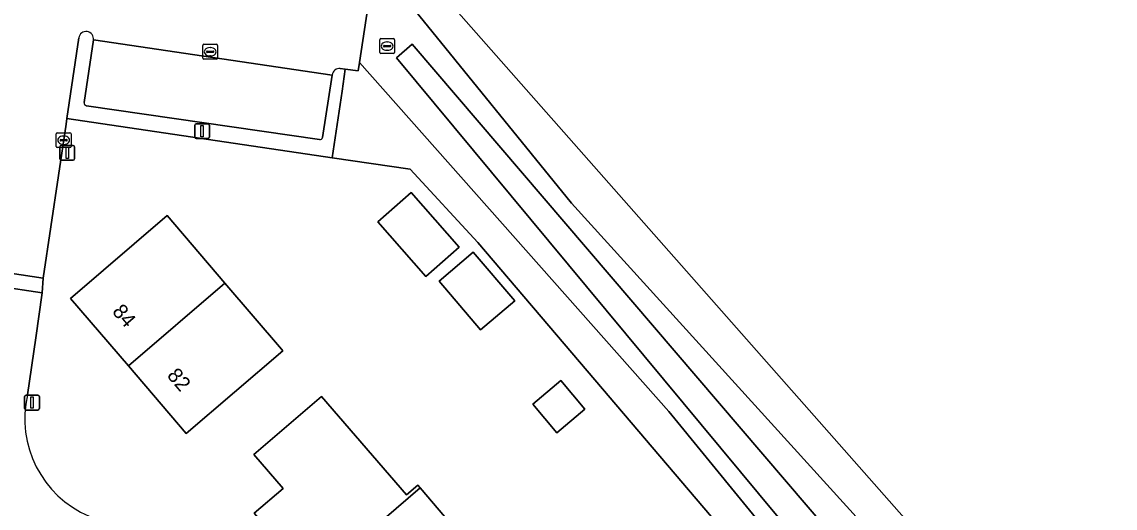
# Model space of a CAD drawing. Extents: x 164148 to 165261, y 382513 to 383432.
# Drawn here: x 164542.8 to 164616.4, y 383309.2 to 383341.8 of the extents above; entities that cross this region are included whole.
import ezdxf

# ---------------------------------------------------------------- set-up
doc = ezdxf.new("R2010")
doc.units = 0
for name, color, linetype in [('IMGEO_Erf', 7, 'Continuous'), ('IMGEO_Groenvoorziening', 7, 'Continuous'), ('IMGEO_Hek', 7, 'Continuous'), ('IMGEO_Kolk', 7, 'Continuous'), ('IMGEO_Lichtmast', 7, 'Continuous'), ('IMGEO_Oever', 7, 'Continuous'), ('IMGEO_Pand', 7, 'Continuous'), ('IMGEO_Pand_nummerreeks', 7, 'Continuous'), ('IMGEO_Parkeervlak_open', 7, 'Continuous'), ('IMGEO_Rijbaan_lokaal_open', 7, 'Continuous'), ('IMGEO_Rioolput', 7, 'Continuous'), ('IMGEO_Voetpad_open', 7, 'Continuous'), ('IMGEO_Waterloop', 7, 'Continuous')]:
    doc.layers.add(name, color=color, linetype=linetype)

msp = doc.modelspace()

# ---------------------------------------------------------------- linework, layer by layer
at = {"layer": 'IMGEO_Erf'}
msp.add_lwpolyline([(164601.938, 383293.634), (164580.845, 383318.389), (164573.491, 383327.02), (164568.932, 383331.938), (164563.693, 383332.71), (164545.833, 383335.341), (164545.779, 383334.975), (164544.24, 383324.617), (164544.174, 383323.62), (164543.739, 383320.602), (164543.186, 383316.778)], dxfattribs=at)
for points in [[(164568.998, 383330.379), (164572.226, 383326.701), (164569.981, 383324.73), (164566.752, 383328.408)], [(164553.862, 383314.182), (164549.971, 383318.713), (164546.067, 383323.258), (164552.575, 383328.82), (164556.467, 383324.278), (164560.269, 383319.839), (164560.358, 383319.735)], [(164573.672, 383321.134), (164570.88, 383324.412), (164573.173, 383326.364), (164575.964, 383323.086)], [(164577.176, 383316.143), (164579.06, 383317.731), (164580.677, 383315.812), (164578.793, 383314.224)], [(164566.222, 383299.749), (164562.332, 383304.282), (164558.441, 383308.814), (164560.383, 383310.481), (164558.414, 383312.774), (164562.969, 383316.671), (164568.685, 383310.059), (164569.447, 383310.707), (164569.603, 383310.523), (164575.452, 383303.652), (164570.113, 383299.108), (164568.162, 383301.401)]]:
    msp.add_lwpolyline(points, close=True, dxfattribs=at)
msp.add_arc((164550.138, 383315.173), 7.135, 166.99874, 246.82544, dxfattribs=at)
at = {"layer": 'IMGEO_Groenvoorziening'}
for points in [[(164848.313, 383017.362), (164784.146, 383095.866), (164702.351, 383195.051), (164664.499, 383237.968), (164566.122, 383349.332), (164565.67, 383345.599), (164566.484, 383345.487), (164566.305, 383344.311), (164569.232, 383342.658), (164579.791, 383329.652), (164603.14, 383303.958), (164617.977, 383286.766), (164648.404, 383251.254), (164673.485, 383220.184), (164709.708, 383176.739), (164710.441, 383175.86), (164752.593, 383124.39), (164776.716, 383094.655), (164796.852, 383070.221), (164805.188, 383059.841), (164822.836, 383038.617)], [(164546.635, 383340.766), (164545.833, 383335.341), (164563.693, 383332.71), (164564.346, 383337.178), (164564.564, 383338.667)], [(164547.003, 383336.429), (164547.627, 383340.624)], [(164669.707, 383215.37), (164653.254, 383235.189), (164619.657, 383274.842), (164606.03, 383291.593), (164586.345, 383315.663), (164565.515, 383339.104), (164565.432, 383338.555), (164564.564, 383338.667), (164564.346, 383337.178), (164563.693, 383332.71), (164568.932, 383331.938), (164573.491, 383327.02), (164580.845, 383318.389), (164601.938, 383293.634), (164670.853, 383212.753), (164643.541, 383216.874), (164639.25, 383217.382), (164639.122, 383216.472), (164666.489, 383212.417)], [(164563.687, 383338.267), (164563.034, 383334.076)], [(164564.564, 383338.667), (164564.226, 383338.71)], [(164562.838, 383333.927), (164547.15, 383336.206)]]:
    msp.add_lwpolyline(points, dxfattribs=at)
for centre, radius, start, end in [((164547.13, 383340.691), 0.501, 352.35991, 171.34755), ((164564.173, 383338.225), 0.488, 83.77277, 175.06028), ((164547.186, 383336.39), 0.188, 168.00336, 258.78181), ((164562.854, 383334.109), 0.183, 264.99247, 349.49202)]:
    msp.add_arc(centre, radius, start, end, dxfattribs=at)
at = {"layer": 'IMGEO_Hek'}
msp.add_lwpolyline([(164546.01, 383335.315), (164546.486, 383335.245), (164563.693, 383332.71), (164568.932, 383331.938), (164573.491, 383327.02), (164580.845, 383318.389), (164601.938, 383293.634), (164670.853, 383212.753), (164643.541, 383216.874), (164643.122, 383217.367), (164640.381, 383220.598), (164640.269, 383220.73)], dxfattribs=at)
at = {"layer": 'IMGEO_Kolk'}
for p, q in [((164554.977, 383339.404), (164554.977, 383340.256)), ((164555.052, 383340.33), (164555.904, 383340.33)), ((164555.236, 383339.824), (164555.236, 383339.836)), ((164555.674, 383339.787), (164555.276, 383339.787)), ((164555.279, 383339.873), (164555.677, 383339.873)), ((164555.465, 383340.11), (164555.49, 383340.11)), ((164555.72, 383339.836), (164555.72, 383339.824)), ((164555.978, 383340.256), (164555.978, 383339.404)), ((164555.904, 383339.33), (164555.052, 383339.33)), ((164555.488, 383339.55), (164555.463, 383339.55)), ((164545.116, 383333.462), (164545.116, 383334.314)), ((164545.191, 383334.388), (164546.043, 383334.388)), ((164545.375, 383333.882), (164545.375, 383333.894)), ((164545.813, 383333.845), (164545.415, 383333.845)), ((164545.418, 383333.931), (164545.816, 383333.931)), ((164545.604, 383334.168), (164545.629, 383334.168)), ((164545.859, 383333.894), (164545.859, 383333.882)), ((164546.117, 383334.314), (164546.117, 383333.462)), ((164546.043, 383333.388), (164545.191, 383333.388)), ((164545.627, 383333.608), (164545.602, 383333.608))]:
    msp.add_line(p, q, dxfattribs=at)
for points in [[(164554.977, 383339.404), (164554.977, 383340.256)], [(164555.052, 383340.33), (164555.904, 383340.33)], [(164555.978, 383340.256), (164555.978, 383339.404)], [(164555.904, 383339.33), (164555.052, 383339.33)], [(164545.116, 383333.462), (164545.116, 383334.314)], [(164545.191, 383334.388), (164546.043, 383334.388)], [(164546.117, 383334.314), (164546.117, 383333.462)], [(164546.043, 383333.388), (164545.191, 383333.388)]]:
    msp.add_lwpolyline(points, dxfattribs=at)
for centre, radius, start, end in [((164555.054, 383340.254), 0.0765, 91.55205, 178.44795), ((164555.054, 383340.254), 0.0765, 91.55205, 178.44795), ((164555.276, 383339.833), 0.0403, 85.87752, 175.75265), ((164555.273, 383339.823), 0.0366, 178.93798, 274.71019), ((164555.677, 383339.83), 0.043, 264.86636, 352.45326), ((164555.681, 383339.835), 0.0386, 1.73085, 96.63898), ((164555.902, 383340.254), 0.0765, 1.55205, 88.44795), ((164555.902, 383340.254), 0.0765, 1.55205, 88.44795), ((164555.054, 383339.406), 0.0765, 181.55205, 268.44795), ((164555.054, 383339.406), 0.0765, 181.55205, 268.44795), ((164555.902, 383339.406), 0.0765, 271.55205, 358.44795), ((164555.902, 383339.406), 0.0765, 271.55205, 358.44795), ((164545.193, 383334.312), 0.0765, 91.55205, 178.44795), ((164545.193, 383334.312), 0.0765, 91.55205, 178.44795), ((164545.415, 383333.891), 0.0403, 85.87752, 175.75265), ((164545.412, 383333.881), 0.0366, 178.93798, 274.71019), ((164545.816, 383333.888), 0.043, 264.86636, 352.45326), ((164545.82, 383333.893), 0.0386, 1.73085, 96.63898), ((164546.041, 383334.312), 0.0765, 1.55205, 88.44795), ((164546.041, 383334.312), 0.0765, 1.55205, 88.44795), ((164545.193, 383333.464), 0.0765, 181.55205, 268.44795), ((164545.193, 383333.464), 0.0765, 181.55205, 268.44795), ((164546.041, 383333.464), 0.0765, 271.55205, 358.44795), ((164546.041, 383333.464), 0.0765, 271.55205, 358.44795)]:
    msp.add_arc(centre, radius, start, end, dxfattribs=at)
for centre, major_axis, ratio, start_param, end_param in [((164555.464, 383339.83), (-0.387, 0.002), 0.722429, 4.712389, 7.853982), ((164555.489, 383339.83), (-0.39, 0.002), 0.717154, 1.570796, 4.712389), ((164545.603, 383333.888), (-0.387, 0.002), 0.722429, 4.712389, 7.853982), ((164545.628, 383333.888), (-0.39, 0.002), 0.717154, 1.570796, 4.712389)]:
    msp.add_ellipse(centre, major_axis=major_axis, ratio=ratio, start_param=start_param, end_param=end_param, dxfattribs=at)
at = {"layer": 'IMGEO_Lichtmast'}
for p, q in [((164554.435, 383334.098), (164554.435, 383334.898)), ((164554.435, 383334.898), (164554.435, 383334.098)), ((164554.535, 383334.998), (164555.325, 383334.998)), ((164555.325, 383334.998), (164554.535, 383334.998)), ((164555.425, 383334.898), (164555.425, 383334.098)), ((164555.425, 383334.098), (164555.425, 383334.898)), ((164555.325, 383333.998), (164554.535, 383333.998)), ((164554.535, 383333.998), (164555.325, 383333.998)), ((164545.364, 383332.639), (164545.364, 383333.439)), ((164545.364, 383333.439), (164545.364, 383332.639)), ((164545.464, 383333.539), (164546.254, 383333.539)), ((164546.254, 383333.539), (164545.464, 383333.539)), ((164546.354, 383333.439), (164546.354, 383332.639)), ((164546.354, 383332.639), (164546.354, 383333.439)), ((164546.254, 383332.539), (164545.464, 383332.539)), ((164545.464, 383332.539), (164546.254, 383332.539)), ((164542.992, 383315.854), (164542.992, 383316.654)), ((164542.992, 383316.654), (164542.992, 383315.854)), ((164543.092, 383316.754), (164543.882, 383316.754)), ((164543.882, 383316.754), (164543.092, 383316.754)), ((164543.982, 383316.654), (164543.982, 383315.854)), ((164543.982, 383315.854), (164543.982, 383316.654)), ((164543.882, 383315.754), (164543.092, 383315.754)), ((164543.092, 383315.754), (164543.882, 383315.754))]:
    msp.add_line(p, q, dxfattribs=at)
for points in [[(164554.855, 383334.873), (164555.005, 383334.873), (164555.005, 383334.123), (164554.855, 383334.123), (164554.855, 383334.873)], [(164545.784, 383333.414), (164545.934, 383333.414), (164545.934, 383332.664), (164545.784, 383332.664), (164545.784, 383333.414)], [(164543.412, 383316.629), (164543.562, 383316.629), (164543.562, 383315.879), (164543.412, 383315.879), (164543.412, 383316.629)]]:
    msp.add_lwpolyline(points, dxfattribs=at)
for centre, start, end in [((164554.535, 383334.898), 90, 180), ((164554.535, 383334.898), 90, 180), ((164555.325, 383334.898), 0, 90), ((164555.325, 383334.898), 360, 90), ((164554.535, 383334.098), 180, 270), ((164554.535, 383334.098), 180, 270), ((164555.325, 383334.098), 270, 0), ((164555.325, 383334.098), 270, 0), ((164545.464, 383333.439), 90, 180), ((164545.464, 383333.439), 90, 180), ((164546.254, 383333.439), 0, 90), ((164546.254, 383333.439), 360, 90), ((164545.464, 383332.639), 180, 270), ((164545.464, 383332.639), 180, 270), ((164546.254, 383332.639), 270, 0), ((164546.254, 383332.639), 270, 0), ((164543.092, 383316.654), 90, 180), ((164543.092, 383316.654), 90, 180), ((164543.882, 383316.654), 0, 90), ((164543.882, 383316.654), 360, 90), ((164543.092, 383315.854), 180, 270), ((164543.092, 383315.854), 180, 270), ((164543.882, 383315.854), 270, 0), ((164543.882, 383315.854), 270, 0)]:
    msp.add_arc(centre, 0.1, start, end, dxfattribs=at)
at = {"layer": 'IMGEO_Oever'}
msp.add_lwpolyline([(164673.485, 383220.184), (164648.404, 383251.254), (164617.977, 383286.766), (164603.14, 383303.958), (164579.791, 383329.652), (164569.232, 383342.658), (164566.305, 383344.311), (164565.515, 383339.104), (164586.345, 383315.663), (164606.03, 383291.593), (164619.657, 383274.842), (164653.254, 383235.189), (164669.707, 383215.37)], dxfattribs=at)
msp.add_lwpolyline([(164702.895, 383175.561), (164691.673, 383166.485), (164690.67, 383167.345), (164701.976, 383176.715), (164702.796, 383177.395), (164568.021, 383339.417), (164569.063, 383340.332), (164663.446, 383230.119), (164829.318, 383027.736), (164900.978, 382938.587), (164899.829, 382937.694), (164835.51, 383016.034), (164740.957, 383131.523), (164703.749, 383176.252)], close=True, dxfattribs=at)
at = {"layer": 'IMGEO_Pand'}
for points in [[(164568.998, 383330.379), (164566.752, 383328.408), (164569.981, 383324.73), (164572.226, 383326.701)], [(164556.467, 383324.278), (164552.575, 383328.82), (164546.067, 383323.258), (164549.971, 383318.713)], [(164573.672, 383321.134), (164575.964, 383323.086), (164573.173, 383326.364), (164570.88, 383324.412)], [(164560.358, 383319.735), (164560.269, 383319.839), (164556.467, 383324.278), (164549.971, 383318.713), (164553.862, 383314.182)], [(164577.176, 383316.143), (164578.793, 383314.224), (164580.677, 383315.812), (164579.06, 383317.731)], [(164569.603, 383310.523), (164569.447, 383310.707), (164568.685, 383310.059), (164562.969, 383316.671), (164558.414, 383312.774), (164560.383, 383310.481), (164558.441, 383308.814), (164562.332, 383304.282)], [(164569.603, 383310.523), (164562.332, 383304.282), (164566.222, 383299.749), (164568.162, 383301.401), (164570.113, 383299.108), (164575.452, 383303.652)]]:
    msp.add_lwpolyline(points, close=True, dxfattribs=at)
at = {"layer": 'IMGEO_Parkeervlak_open'}
for points in [[(164563.687, 383338.267), (164547.627, 383340.624), (164547.003, 383336.429)], [(164563.034, 383334.076), (164563.687, 383338.267)], [(164547.15, 383336.206), (164562.838, 383333.927)]]:
    msp.add_lwpolyline(points, dxfattribs=at)
for centre, radius, start, end in [((164547.186, 383336.39), 0.188, 168.00336, 258.78181), ((164562.854, 383334.109), 0.183, 264.99247, 349.49202)]:
    msp.add_arc(centre, radius, start, end, dxfattribs=at)
at = {"layer": 'IMGEO_Rijbaan_lokaal_open'}
for points in [[(164564.226, 383338.71), (164564.564, 383338.667), (164565.432, 383338.555), (164565.515, 383339.104), (164566.305, 383344.311), (164566.484, 383345.487), (164565.67, 383345.599), (164565.287, 383345.652)], [(164541.205, 383341.609), (164540.992, 383341.643), (164538.584, 383325.46), (164544.24, 383324.617), (164545.779, 383334.975), (164545.833, 383335.341), (164546.635, 383340.766)], [(164547.627, 383340.624), (164563.687, 383338.267)]]:
    msp.add_lwpolyline(points, dxfattribs=at)
for centre, radius, start, end in [((164547.13, 383340.691), 0.501, 352.35991, 171.34755), ((164564.173, 383338.225), 0.488, 83.77277, 175.06028), ((164548.388, 383315.25), 9.129, 215.21108, 247.1054)]:
    msp.add_arc(centre, radius, start, end, dxfattribs=at)
at = {"layer": 'IMGEO_Rioolput'}
for p, q in [((164566.884, 383339.785), (164566.884, 383340.637)), ((164566.959, 383340.711), (164567.811, 383340.711)), ((164567.372, 383340.491), (164567.397, 383340.491)), ((164567.885, 383340.637), (164567.885, 383339.785)), ((164567.811, 383339.711), (164566.959, 383339.711)), ((164567.143, 383340.205), (164567.143, 383340.217)), ((164567.581, 383340.168), (164567.183, 383340.168)), ((164567.186, 383340.254), (164567.584, 383340.254)), ((164567.395, 383339.931), (164567.37, 383339.931)), ((164567.627, 383340.217), (164567.627, 383340.205))]:
    msp.add_line(p, q, dxfattribs=at)
for points in [[(164566.884, 383339.785), (164566.884, 383340.637)], [(164566.959, 383340.711), (164567.811, 383340.711)], [(164567.885, 383340.637), (164567.885, 383339.785)], [(164567.811, 383339.711), (164566.959, 383339.711)]]:
    msp.add_lwpolyline(points, dxfattribs=at)
for centre, radius, start, end in [((164566.961, 383340.635), 0.0765, 91.55205, 178.44795), ((164566.961, 383340.635), 0.0765, 91.55205, 178.44795), ((164567.809, 383340.635), 0.0765, 1.55205, 88.44795), ((164567.809, 383340.635), 0.0765, 1.55205, 88.44795), ((164566.961, 383339.787), 0.0765, 181.55205, 268.44795), ((164566.961, 383339.787), 0.0765, 181.55205, 268.44795), ((164567.183, 383340.214), 0.0403, 85.87752, 175.75265), ((164567.18, 383340.204), 0.0366, 178.93798, 274.71019), ((164567.584, 383340.211), 0.043, 264.86636, 352.45326), ((164567.588, 383340.216), 0.0386, 1.73085, 96.63898), ((164567.809, 383339.787), 0.0765, 271.55205, 358.44795), ((164567.809, 383339.787), 0.0765, 271.55205, 358.44795)]:
    msp.add_arc(centre, radius, start, end, dxfattribs=at)
for centre, major_axis, ratio, start_param, end_param in [((164567.371, 383340.211), (-0.387, 0.002), 0.722429, 4.712389, 7.853982), ((164567.396, 383340.211), (-0.39, 0.002), 0.717154, 1.570796, 4.712389)]:
    msp.add_ellipse(centre, major_axis=major_axis, ratio=ratio, start_param=start_param, end_param=end_param, dxfattribs=at)
at = {"layer": 'IMGEO_Voetpad_open'}
for points in [[(164538.231, 383324.819), (164538.193, 383324.529), (164544.174, 383323.62), (164544.24, 383324.617), (164538.584, 383325.46), (164538.555, 383325.269), (164537.883, 383325.363)], [(164544.174, 383323.62), (164538.193, 383324.529), (164538.231, 383324.819)], [(164543.186, 383316.778), (164543.739, 383320.602), (164544.174, 383323.62)]]:
    msp.add_lwpolyline(points, dxfattribs=at)
for centre, radius, start, end in [((164550.138, 383315.173), 7.135, 166.99874, 246.82544), ((164548.388, 383315.25), 9.129, 215.21108, 247.1054)]:
    msp.add_arc(centre, radius, start, end, dxfattribs=at)
at = {"layer": 'IMGEO_Waterloop'}
msp.add_lwpolyline([(164663.446, 383230.119), (164569.063, 383340.332), (164568.021, 383339.417), (164702.796, 383177.395), (164701.976, 383176.715), (164690.67, 383167.345), (164691.673, 383166.485), (164702.895, 383175.561), (164703.749, 383176.252), (164740.957, 383131.523), (164835.51, 383016.034), (164899.829, 382937.694), (164900.978, 382938.587), (164829.318, 383027.736)], close=True, dxfattribs=at)

# ---------------------------------------------------------------- texts
at = {"layer": 'IMGEO_Pand_nummerreeks'}
for s, p in [('84', (164548.836, 383322.341)), ('82', (164552.523, 383318.048))]:
    msp.add_text(s, height=1, rotation=310.46207, dxfattribs=at).set_placement(p)

doc.saveas('drawing.dxf')
